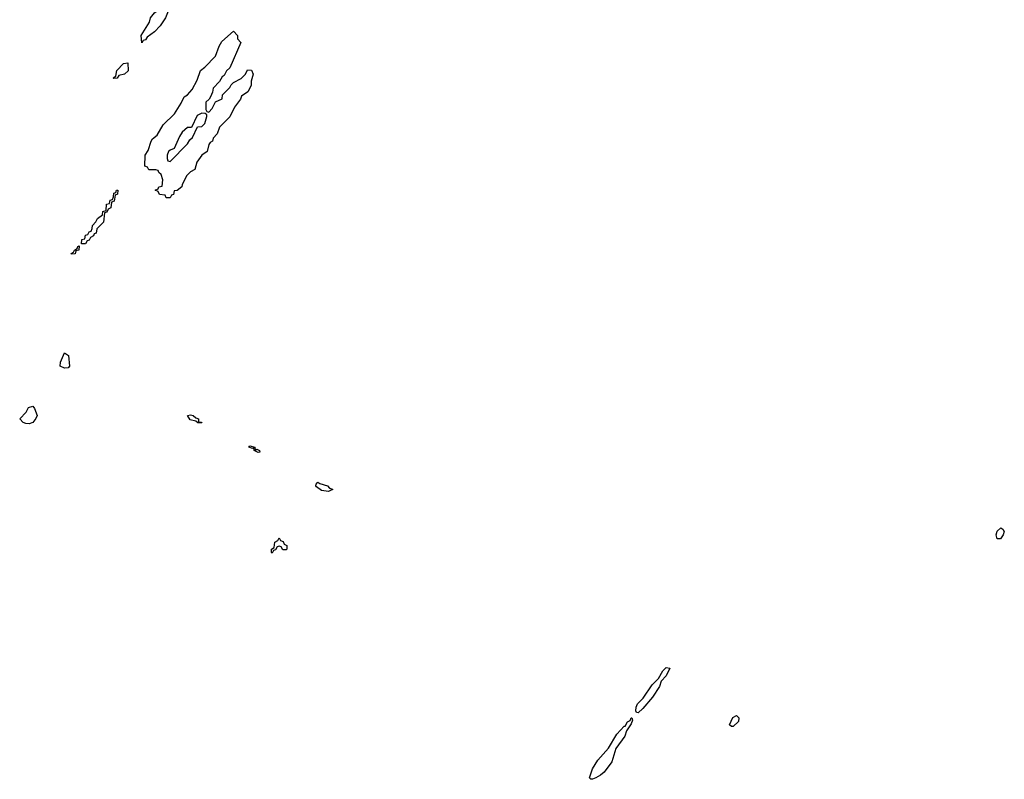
# Model space of a CAD drawing. Header units: inches. Extents: x 2701323 to 2964515, y 494916 to 722124.
# Tile 310 of 656: x 2778175 to 2783771, y 663441 to 667760. Entities that reach past the tile are written whole.
import ezdxf

# ---------------------------------------------------------------- set-up
doc = ezdxf.new("R2010")
doc.units = ezdxf.units.IN
doc.header["$MEASUREMENT"] = 0
doc.layers.add('C7676', color=7, linetype='Continuous')
doc.layers.add('C7686', color=7, linetype='Continuous')

msp = doc.modelspace()

# ---------------------------------------------------------------- linework, layer by layer
at = {"layer": 'C7676', "color": 2, "elevation": 6}
for points in [[(2778870, 667628), (2778866, 667670), (2778913.6, 667746.4), (2778918, 667770), (2778941.2, 667798.8), (2778974.6, 667825.4), (2779008.9, 667891.1), (2779074, 667934), (2779078, 667890), (2779070.8, 667869.2), (2779038, 667842), (2779022.8, 667817.2), (2779004.7, 667770), (2778974.4, 667725.6), (2778942, 667690), (2778899.6, 667660.4), (2778890, 667646), (2778878, 667642)], [(2779250, 667234), (2779270, 667254), (2779287.3, 667292.7), (2779326, 667310), (2779328.4, 667331.6), (2779370, 667374), (2779378, 667390), (2779390, 667402), (2779434.6, 667425.4), (2779458, 667450), (2779470, 667474), (2779492.7, 667472.7), (2779502, 667450), (2779491, 667410), (2779490, 667386), (2779471.3, 667350), (2779435.3, 667324.7), (2779430, 667308.7), (2779396.8, 667263.2), (2779370, 667208), (2779310.9, 667149.1), (2779298, 667110), (2779274.8, 667085.2), (2779270.7, 667070), (2779258, 667062), (2779250.5, 667049.5), (2779241, 667010), (2779210.4, 666989.6), (2779182, 666950), (2779170, 666908.7), (2779145.4, 666894.6), (2779125.4, 666874.6), (2779098, 666822), (2779096, 666810), (2779070, 666788.7), (2779052.7, 666787.3), (2779050, 666766), (2779038, 666762), (2779030, 666746), (2779007.3, 666747.3), (2779002, 666762), (2778970, 666766), (2778962, 666782), (2778946, 666790), (2778962, 666798), (2778966, 666810), (2778986, 666814), (2778988.7, 666850), (2778979, 666879), (2778966, 666890), (2778962, 666902), (2778950, 666906), (2778910, 666906), (2778902, 666922), (2778887.3, 666927.3), (2778888.7, 666990), (2778904.7, 667015.3), (2778922, 667070), (2778930, 667082), (2778957.2, 667102.8), (2778990, 667162), (2779055.3, 667224.7), (2779094, 667286), (2779110, 667322), (2779128.4, 667331.6), (2779156.4, 667363.6), (2779184.7, 667415.3), (2779202, 667470), (2779228, 667490), (2779288.4, 667551.6), (2779308.7, 667610), (2779324.7, 667635.3), (2779390, 667694), (2779414, 667670), (2779414, 667650), (2779432, 667630), (2779370, 667486), (2779351.6, 667468.4), (2779336.9, 667443.1), (2779325.4, 667434.6), (2779311.3, 667408.7), (2779274, 667370), (2779272, 667348), (2779259.6, 667320.4), (2779252.7, 667307.3), (2779234, 667290), (2779234, 667250), (2779238, 667238)], [(2778710, 667426), (2778706, 667430), (2778722, 667438), (2778728, 667470), (2778766, 667510), (2778790, 667514), (2778790.9, 667469.1), (2778770.9, 667449.1), (2778738, 667442), (2778730, 667428)], [(2779210, 667228), (2779184.7, 667215.3), (2779152.7, 667147.3), (2779130, 667146), (2779099.6, 667120.4), (2779083.6, 667096.4), (2779052.7, 667027.3), (2779030, 667018), (2779022, 667010), (2779014, 666990), (2779014, 666970), (2779018, 666958), (2779030, 666954), (2779130, 667054), (2779143.1, 667076.9), (2779158, 667090), (2779186, 667150), (2779210, 667152), (2779228, 667170), (2779238, 667210), (2779238, 667218), (2779230, 667226)], [(2778526, 666486), (2778529.1, 666510.9), (2778546, 666514), (2778550, 666534), (2778562, 666538), (2778570, 666554), (2778582, 666558), (2778588, 666572), (2778588.7, 666590), (2778609, 666611), (2778618, 666630), (2778646, 666650), (2778648, 666670), (2778666, 666674), (2778668.7, 666710), (2778686, 666714), (2778690, 666734), (2778702, 666738), (2778708, 666752), (2778710, 666774), (2778722, 666778), (2778726, 666790), (2778734, 666790), (2778731.6, 666768.4), (2778718, 666762), (2778711.6, 666728.4), (2778698, 666722), (2778694, 666690), (2778678, 666682), (2778670, 666666), (2778658, 666662), (2778651.6, 666608.4), (2778614, 666570), (2778610, 666546), (2778598, 666542), (2778594, 666530), (2778578, 666522), (2778570, 666506), (2778558, 666502), (2778550, 666486)], [(2778470, 666426), (2778468, 666430), (2778482, 666438), (2778486, 666450), (2778502, 666458), (2778506, 666470), (2778514, 666474), (2778512, 666450), (2778494, 666446), (2778490, 666428)], [(2778430, 665778), (2778406, 665790), (2778406.6, 665813.4), (2778430, 665864.7), (2778453, 665850), (2778458.8, 665790), (2778450, 665781.2)], [(2778230, 665462.7), (2778210, 665464.5), (2778195.3, 665470), (2778175.3, 665490), (2778211.8, 665528.2), (2778224.8, 665555.2), (2778250, 665562.8), (2778259.1, 665550), (2778274, 665510), (2778267.5, 665492.5), (2778250, 665469)], [(2779192, 665472), (2779208, 665472), (2779210, 665468), (2779188.4, 665468.4), (2779176.4, 665476.4), (2779144.7, 665484.7), (2779128.7, 665510), (2779146.8, 665513.2), (2779162, 665510), (2779176.3, 665496.3), (2779191, 665490)], [(2779512.7, 665312.7), (2779523.1, 665316.9), (2779538, 665310), (2779539.6, 665300.4), (2779530, 665298), (2779508.7, 665310), (2779506, 665326), (2779498, 665322), (2779478, 665330), (2779484, 665336), (2779511, 665330)], [(2779930, 665078), (2779890, 665082), (2779863.1, 665103.1), (2779858, 665110), (2779860.4, 665119.6), (2779870, 665130.8), (2779882, 665122), (2779924.7, 665110), (2779935.3, 665095.3), (2779954, 665090), (2779954, 665086), (2779950, 665086)], [(2779670, 664746), (2779662, 664762), (2779650, 664766), (2779638, 664762), (2779630, 664746), (2779618, 664742), (2779610, 664726), (2779606, 664730), (2779606, 664750), (2779622, 664758), (2779626, 664790), (2779642, 664798), (2779650, 664814), (2779658, 664798), (2779672.7, 664792.7), (2779678, 664778), (2779694, 664770), (2779694, 664750), (2779690, 664746)]]:
    msp.add_lwpolyline(points, close=True, dxfattribs=at)
at = {"layer": 'C7686', "color": 2, "elevation": 6}
for points in [[(2783730, 664808), (2783726, 664830), (2783730, 664852), (2783751.3, 664871.3), (2783763.6, 664863.6), (2783771.3, 664850), (2783764.7, 664830), (2783750, 664808.7)], [(2781690, 663819.3), (2781681.5, 663821.5), (2781677.2, 663830), (2781678.9, 663850), (2781687.4, 663870), (2781718.7, 663901.3), (2781770, 663977), (2781806.4, 664013.6), (2781830, 664058.4), (2781850, 664076.5), (2781870, 664072), (2781850.3, 664029.7), (2781821.7, 663998.3), (2781811.6, 663968.4), (2781771.5, 663908.5), (2781716.5, 663843.5)], [(2782221.2, 663741.2), (2782209.3, 663750), (2782228, 663792), (2782250, 663802.8), (2782262.8, 663790), (2782260.7, 663770), (2782230, 663741.2)], [(2781430, 663440.7), (2781421.6, 663441.6), (2781413.2, 663450), (2781430, 663499.5), (2781462, 663550), (2781522.4, 663617.6), (2781570, 663697), (2781610, 663742), (2781616.2, 663743.8), (2781630, 663766.8), (2781645.1, 663774.9), (2781649.8, 663790.2), (2781654, 663790), (2781657.3, 663777.3), (2781650, 663755.3), (2781623.7, 663716.3), (2781613.8, 663686.2), (2781563.8, 663616.2), (2781539.9, 663540.1), (2781498, 663482), (2781476.5, 663463.5), (2781450, 663449.6)]]:
    msp.add_lwpolyline(points, close=True, dxfattribs=at)

doc.saveas('drawing.dxf')
